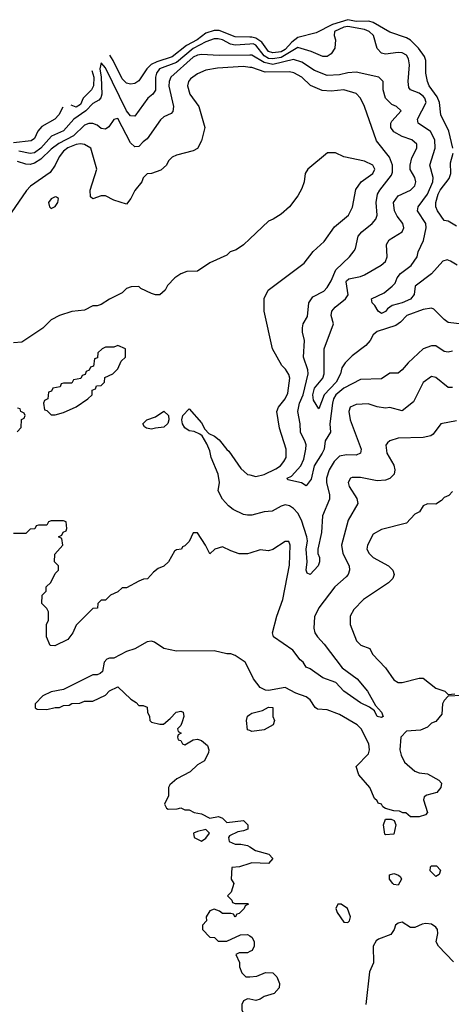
# Model space of a CAD drawing. Header units: inches. Extents: x 2348341 to 2479810, y 460419 to 613669.
# Tile 408 of 656: x 2398900 to 2400964, y 581511 to 586226. Entities that reach past the tile are written whole.
import ezdxf

# ---------------------------------------------------------------- set-up
doc = ezdxf.new("R2010")
doc.units = ezdxf.units.IN
doc.header["$MEASUREMENT"] = 0
doc.layers.add('C3598', color=7, linetype='Continuous')
doc.layers.add('C4508', color=7, linetype='Continuous')

msp = doc.modelspace()

# ---------------------------------------------------------------- linework, layer by layer
at = {"layer": 'C3598', "color": 2}
for points, elevation in [([(2400000, 586143), (2399930, 586143.8), (2399853.9, 586173.9), (2399830, 586174), (2399790, 586161.5), (2399748.5, 586130), (2399698.3, 586101.8), (2399630, 586047.9), (2399556.1, 586023.9), (2399529.2, 586010.8), (2399508, 585990), (2399470, 585933.2), (2399450, 585921.2), (2399430, 585917.2), (2399410, 585922.7), (2399390, 585942), (2399346.9, 586030), (2399330.6, 586056.3)], 78), ([(2400000, 586108.7), (2399930, 586103.5), (2399908.1, 586108.1), (2399869.2, 586130), (2399850, 586135.1), (2399830, 586134), (2399790, 586119.8), (2399730, 586088.2), (2399650, 586021.6), (2399568.9, 585990), (2399554, 585970), (2399549.1, 585950), (2399550, 585889.2), (2399536.3, 585870), (2399513, 585850), (2399450, 585764), (2399430, 585765.2), (2399410, 585789.5), (2399310, 585996), (2399290, 586019), (2399284, 585990), (2399290.4, 585950.4), (2399293.1, 585870), (2399287.7, 585852.3), (2399278.7, 585841.3), (2399250, 585824.7), (2399216, 585790), (2399159.5, 585750), (2399110, 585694), (2399051.5, 585668.5), (2399000.9, 585610), (2398970, 585588.7), (2398950, 585585.1), (2398896.4, 585596.4)], 82), ([(2400000, 586055.8), (2399854.5, 586054.5), (2399770, 586058.7), (2399750, 586055.8), (2399730, 586046), (2399623, 585950), (2399614.9, 585930), (2399612.8, 585907.2), (2399634.9, 585810), (2399633, 585787), (2399624, 585776), (2399590, 585761.2), (2399573, 585747), (2399510, 585655.3), (2399490, 585641.2), (2399470, 585618), (2399450, 585617), (2399430, 585636), (2399370, 585752.7), (2399350, 585748.7), (2399326.8, 585713.2), (2399310, 585702), (2399290, 585705.2), (2399270, 585721.2), (2399250, 585729), (2399230, 585728.7), (2399210, 585721.2), (2399157, 585670), (2399086.7, 585633.3), (2399050, 585605.4), (2399001.3, 585558.7), (2398970, 585538.9), (2398950, 585533), (2398930, 585534.7), (2398890, 585547.3)], 86), ([(2400000, 585997.7), (2399970, 586002), (2399846.1, 585993.9), (2399790, 585983.6), (2399750, 585967), (2399717.3, 585942.7), (2399708, 585930), (2399703, 585910), (2399713.4, 585870), (2399756, 585810), (2399784.7, 585710), (2399770, 585646), (2399750.9, 585609.1), (2399730, 585598), (2399650, 585578), (2399630, 585568), (2399612, 585550), (2399602, 585530), (2399575.3, 585504.7), (2399531.1, 585488.9), (2399510, 585488), (2399491.1, 585468.9), (2399484.7, 585450), (2399450, 585408), (2399431.3, 585370), (2399410, 585342), (2399350, 585362), (2399310, 585382), (2399290, 585382), (2399250, 585368), (2399238, 585378), (2399237.2, 585410), (2399269.1, 585510.9), (2399239.5, 585610), (2399210, 585627.6), (2399190, 585631.2), (2399170, 585628.2), (2399130, 585613.1), (2399110, 585596.9), (2399088.5, 585570), (2399070, 585529), (2399045.1, 585494.9), (2398951.9, 585428.1), (2398932, 585408), (2398858.9, 585301.1)], 90), ([(2399244.5, 585983), (2399253.8, 585950), (2399253.6, 585910), (2399243.1, 585890), (2399204, 585850), (2399190, 585819.3), (2399170, 585807.6), (2399146.5, 585817.2)], 78), ([(2399106.7, 585807.6), (2399087.3, 585770), (2399067.3, 585750), (2399005.1, 585714.9), (2398987.4, 585692.6), (2398970, 585657.2), (2398954.7, 585645.3), (2398870, 585636.3)], 78), ([(2400000, 585176.5), (2399970, 585148), (2399935.3, 585124.7), (2399906.4, 585113.6), (2399890, 585098), (2399810, 585062), (2399750, 585022), (2399699.6, 585020.4), (2399671.1, 585008.9), (2399642, 584990), (2399607.5, 584952.5), (2399596, 584930), (2399570, 584909), (2399550, 584908), (2399530, 584915.3), (2399479, 584939), (2399470, 584948), (2399432.7, 584947.3), (2399410, 584938), (2399390, 584918), (2399330, 584888), (2399290, 584862), (2399270, 584855.3), (2399250, 584855.3), (2399210, 584835.3), (2399150, 584828.7), (2399091.1, 584808.9), (2399050, 584788), (2399010.9, 584749.1), (2398910, 584682), (2398870, 584678)], 94), ([(2398888.4, 584251.6), (2398907.3, 584272.7), (2398908.4, 584311.6), (2398922, 584318), (2398926, 584330), (2398922, 584342), (2398906, 584350), (2398902, 584362), (2398890, 584366)], 98), ([(2400000, 583853.2), (2399990, 583853.2), (2399970, 583857.2), (2399920.9, 583880.9), (2399898, 583898), (2399869.4, 583929.4), (2399849.3, 583970), (2399856, 584010), (2399849.4, 584050), (2399815.6, 584130), (2399810, 584162), (2399795.3, 584195.3), (2399772.9, 584232.9), (2399761.5, 584241.5), (2399734.2, 584254.2), (2399710, 584257), (2399690, 584272.3), (2399678.7, 584290), (2399675.6, 584310), (2399680.7, 584330), (2399710, 584362), (2399770, 584294.8), (2399785.2, 584265.2), (2399805.2, 584245.2), (2399832.1, 584232.1), (2399853.7, 584213.7), (2399890, 584167.7), (2399900.5, 584160.5), (2399957.3, 584077.3), (2399990, 584048.5), (2400000, 584046)], 94), ([(2400000, 583671.9), (2399990, 583668.7), (2399950, 583668.7), (2399910, 583682), (2399870, 583702), (2399834, 583690), (2399810, 583668), (2399788.7, 583710), (2399750, 583768), (2399730, 583768), (2399710, 583728), (2399690, 583706), (2399678, 583702), (2399674, 583690), (2399650, 583688), (2399639.6, 583680.4), (2399612, 583630), (2399590, 583608.7), (2399562, 583598), (2399539.6, 583580.4), (2399512, 583548), (2399492.7, 583547.3), (2399470, 583538), (2399410, 583506), (2399390, 583506), (2399370, 583486), (2399334, 583470), (2399310, 583446), (2399290, 583446), (2399274, 583430), (2399272, 583408), (2399250, 583406), (2399170, 583326), (2399154, 583290), (2399130, 583258), (2399068.4, 583228.4), (2399046, 583230), (2399028, 583270), (2399028, 583330), (2399038, 583350), (2399038, 583390), (2399030, 583406), (2399006, 583430), (2399008, 583470), (2399026, 583490), (2399026, 583510), (2399048.4, 583531.6), (2399070, 583574), (2399086, 583590), (2399086, 583610), (2399066, 583630), (2399067.3, 583667.3), (2399106, 583710), (2399102, 583742), (2399086, 583750), (2399102, 583758), (2399107.3, 583772.7), (2399122, 583778), (2399126, 583790), (2399122, 583822), (2399110, 583826), (2399050, 583826), (2399038, 583822), (2399030, 583806), (2398990, 583806), (2398978, 583802), (2398972.7, 583787.3), (2398950, 583786), (2398930, 583766), (2398870, 583766)], 98), ([(2400000, 583106), (2399978, 583150), (2399930, 583182), (2399910, 583188.7), (2399890, 583189), (2399830, 583204), (2399650, 583202), (2399590, 583215.3), (2399544.8, 583244.8), (2399530, 583249.4), (2399510, 583246.6), (2399450, 583213.2), (2399410, 583201.2), (2399350, 583169), (2399330, 583168.7), (2399316.9, 583163.1), (2399304.7, 583150), (2399296, 583104), (2399285.4, 583094.6), (2399271.1, 583088.9), (2399250, 583088.7), (2399110, 583018), (2399050, 583008), (2399010, 582988), (2398974, 582950), (2398974, 582930), (2398983.6, 582923.6), (2399030, 582922), (2399070, 582932), (2399090, 582932), (2399110, 582942), (2399136.4, 582943.6), (2399150, 582952), (2399187.3, 582952.7), (2399210, 582962), (2399250, 582962), (2399310, 582992), (2399330, 583012), (2399370, 583032), (2399431.6, 582971.6), (2399456.9, 582956.9), (2399470, 582942), (2399490, 582942), (2399510, 582934), (2399511.3, 582910), (2399521, 582890), (2399522, 582870), (2399530, 582862), (2399570, 582852), (2399587.3, 582852.7), (2399620.4, 582879.6), (2399648, 582910), (2399670, 582914.8), (2399682, 582910), (2399684.7, 582890), (2399676.9, 582863.1), (2399670, 582846), (2399654, 582830), (2399658, 582818), (2399672, 582810), (2399658, 582802), (2399654, 582790), (2399658, 582778), (2399670, 582774), (2399678, 582758), (2399690, 582754), (2399730, 582778), (2399750, 582781), (2399770, 582774.8), (2399798, 582750), (2399804.7, 582730), (2399803.6, 582716.4), (2399783.6, 582676.4), (2399750, 582658), (2399715.3, 582624.7), (2399652, 582590), (2399618, 582562), (2399611, 582550), (2399611, 582509), (2399592, 582470), (2399602, 582450), (2399610, 582446), (2399653.2, 582446.8), (2399670, 582452), (2399690, 582442), (2399710, 582442), (2399734, 582430), (2399770, 582422.8), (2399810, 582402), (2399851.1, 582411.1), (2399870, 582402), (2399890, 582382), (2399970, 582391), (2399991.3, 582370), (2399991.3, 582350), (2399970, 582341.2), (2399942.8, 582337.2), (2399902.8, 582317.2), (2399898, 582310), (2399902, 582290), (2399930, 582278), (2399958, 582278), (2399990, 582271.3), (2400000, 582264.8)], 102), ([(2400000, 582822), (2399990, 582826), (2399984, 582870), (2399989, 582891), (2400000, 582898.2)], 102), ([(2400000, 582185.6), (2399951.1, 582168.9), (2399914, 582166), (2399912, 582110), (2399924.7, 582090), (2399911.6, 582048.4), (2399894, 582030), (2399914, 582010), (2399918, 581998), (2399930, 581994), (2399990, 581994), (2399994, 581990), (2399978, 581982), (2399974, 581970), (2399950, 581946), (2399938, 581942), (2399930, 581928), (2399922, 581942), (2399910, 581946), (2399870, 581946), (2399856.4, 581956.4), (2399830, 581966), (2399810, 581958), (2399792, 581930), (2399794, 581910), (2399774, 581890), (2399774, 581870), (2399810, 581832), (2399831.6, 581831.6), (2399850, 581814), (2399890, 581814), (2399956.4, 581843.6), (2399990, 581844.7), (2400000, 581838.3)], 102), ([(2400000, 581763.1), (2399990, 581758), (2399950, 581758), (2399934, 581750), (2399951.6, 581711.6), (2399952, 581690), (2399962, 581662), (2399982, 581642), (2400000, 581643.2)], 102), ([(2400000, 581535.8), (2399990, 581538), (2399970, 581528), (2399962.8, 581510), (2399963, 581483), (2399991, 581430), (2400000, 581394)], 102)]:
    msp.add_lwpolyline(points, dxfattribs=dict(at, elevation=elevation))
for points, elevation in [([(2399070, 585378), (2399050, 585368), (2399038, 585350), (2399042, 585330), (2399050, 585322), (2399070, 585332), (2399082, 585350), (2399086, 585370), (2399076.4, 585376.4)], 94), ([(2399370, 584666), (2399350, 584658), (2399310, 584658), (2399294, 584650), (2399274, 584630), (2399272.7, 584607.3), (2399258, 584602), (2399252.7, 584567.3), (2399238, 584562), (2399232.7, 584547.3), (2399218, 584542), (2399212.7, 584527.3), (2399198, 584522), (2399192.7, 584507.3), (2399158, 584502), (2399150, 584486), (2399110, 584486), (2399098, 584482), (2399092.7, 584467.3), (2399058, 584462), (2399052.7, 584447.3), (2399038, 584442), (2399034, 584410), (2399018, 584402), (2399014, 584390), (2399018, 584358), (2399030, 584354), (2399050, 584334), (2399070, 584334), (2399110, 584344.7), (2399170, 584372), (2399226, 584410), (2399246, 584430), (2399247.3, 584452.7), (2399262, 584458), (2399267.3, 584472.7), (2399290, 584474), (2399306, 584490), (2399307.3, 584512.7), (2399346, 584530), (2399370, 584554), (2399386, 584590), (2399406, 584610), (2399406, 584650)], 98), ([(2399530, 584264.5), (2399506, 584270), (2399496.4, 584276.4), (2399488.7, 584290), (2399508.7, 584310), (2399550, 584324), (2399590, 584350.8), (2399612.2, 584330), (2399614, 584310), (2399608.5, 584291.5), (2399590, 584274.5), (2399550, 584269.3)], 94), ([(2399790, 582348), (2399750, 582339), (2399732, 582330), (2399734, 582310), (2399770, 582292), (2399790, 582306), (2399808, 582330)], 102)]:
    msp.add_lwpolyline(points, close=True, dxfattribs=dict(at, elevation=elevation))
at = {"layer": 'C4508', "color": 2}
for points, elevation in [([(2400971.5, 585610), (2400951.9, 585691.9), (2400914.7, 585770), (2400908.4, 585830), (2400896.6, 585856.6), (2400859.1, 585910), (2400851.1, 585930), (2400843, 585970), (2400842, 586030), (2400835.8, 586050), (2400806.9, 586090), (2400770, 586128), (2400750, 586139.6), (2400670, 586165.6), (2400590, 586212.1), (2400570, 586218.2), (2400510, 586216.8), (2400470, 586226), (2400396.3, 586203.7), (2400317.7, 586162.3), (2400230, 586141.4), (2400201.7, 586118.3), (2400170, 586082.6), (2400150, 586071.8), (2400110, 586067.3), (2400090, 586074), (2400058.3, 586118.3), (2400030, 586138.2), (2400010, 586142.9), (2400000, 586143)], 78), ([(2400992, 585050), (2400961.2, 585070), (2400944.7, 585075.3), (2400924, 585070), (2400870.3, 585009.7), (2400791.3, 584950), (2400787.3, 584910), (2400770, 584888), (2400730, 584869.6), (2400682, 584858), (2400658.8, 584841.2), (2400650, 584829.2), (2400630, 584819), (2400615.3, 584830), (2400598, 584858), (2400585.2, 584870), (2400582, 584890), (2400642.5, 584917.5), (2400682, 584950), (2400696, 584964), (2400705.2, 584990), (2400721.2, 585010), (2400771.8, 585048.2), (2400801.2, 585090), (2400806.3, 585113.7), (2400831.3, 585168.7), (2400844.5, 585230), (2400842.7, 585250), (2400802.7, 585310), (2400806, 585330), (2400850, 585390.6), (2400876.3, 585450), (2400877.6, 585470), (2400862, 585530), (2400887.6, 585610), (2400885.6, 585650), (2400864.5, 585690), (2400805.2, 585730), (2400802, 585750), (2400843.6, 585830), (2400838.4, 585850), (2400830, 585859.5), (2400810, 585873.6), (2400769.6, 585889.6), (2400762, 585902), (2400758, 585930), (2400764.5, 586010), (2400759.1, 586039.1), (2400750, 586056), (2400730, 586067), (2400710, 586069.5), (2400650, 586060.7), (2400630, 586066), (2400610, 586088.7), (2400591.5, 586150), (2400571.8, 586170), (2400550, 586179.2), (2400470, 586193.3), (2400450, 586189.7), (2400405.7, 586170), (2400403.8, 586150), (2400410.6, 586130), (2400407.3, 586090), (2400390, 586062), (2400370, 586049.3), (2400350, 586049.4), (2400294.2, 586074.1), (2400230, 586092.8), (2400150, 586045), (2400110, 586038), (2400090, 586040.8), (2400070, 586052.5), (2400030, 586103.9), (2400017, 586110), (2400000, 586108.7)], 82), ([(2401097.6, 584757.6), (2400950, 584776), (2400929.6, 584789.6), (2400880.2, 584840.2), (2400870, 584845.2), (2400830, 584839), (2400751.3, 584810), (2400722, 584778), (2400698.5, 584761.5), (2400610, 584732.3), (2400590, 584717.2), (2400576, 584690), (2400554.9, 584665.1), (2400490, 584616), (2400456.7, 584583.3), (2400440.9, 584559.1), (2400434.6, 584530), (2400413.8, 584490), (2400356.5, 584430), (2400330, 584362), (2400304.8, 584404.8), (2400302.3, 584430), (2400310, 584460.7), (2400349.6, 584510), (2400356.3, 584530), (2400357, 584650), (2400401.2, 584770), (2400389.2, 584810), (2400392.7, 584830), (2400409.3, 584850), (2400459, 584890), (2400471.8, 584908.2), (2400460.9, 584970), (2400463.9, 584976.1), (2400474.5, 584985.5), (2400530, 584996.3), (2400550, 585004.9), (2400629, 585050), (2400650, 585067.3), (2400657.2, 585090), (2400654, 585150), (2400667.6, 585172.4), (2400729, 585210), (2400737.2, 585230), (2400732.3, 585250), (2400704.7, 585284.7), (2400692, 585310), (2400687.3, 585350), (2400710, 585382), (2400769, 585410), (2400789.3, 585430), (2400794.5, 585450), (2400789.4, 585470), (2400768, 585508), (2400767, 585530), (2400775.3, 585564.7), (2400799.3, 585610), (2400799.3, 585630), (2400775.3, 585650), (2400730, 585667), (2400690, 585689.5), (2400675.1, 585710), (2400675.1, 585730), (2400680.5, 585739.5), (2400724, 585790), (2400702, 585810), (2400680.5, 585820.5), (2400649.7, 585849.7), (2400638, 585890), (2400639, 585930), (2400618, 585950), (2400510, 585974.5), (2400470, 585972), (2400430, 585961.6), (2400370, 585958.7), (2400310, 585983), (2400250, 586023), (2400210, 586036), (2400110, 586011.9), (2400070, 586021), (2400010, 586055.8), (2400000, 586055.8)], 86), ([(2400970, 584639), (2400950, 584634), (2400930, 584637.2), (2400890, 584663.7), (2400870, 584663.6), (2400830, 584649.4), (2400757.5, 584582.5), (2400730, 584548.7), (2400710, 584534), (2400670, 584533.2), (2400630, 584506), (2400530, 584502.7), (2400450, 584460.7), (2400412.7, 584430), (2400401.1, 584410), (2400396, 584390), (2400383, 584290), (2400386, 584250), (2400361.6, 584210), (2400356.4, 584170), (2400347.4, 584150), (2400308.2, 584090), (2400293.5, 584026.5), (2400270, 583994), (2400247.6, 584007.6), (2400182.7, 584022.7), (2400179, 584030), (2400199.5, 584040.5), (2400245.1, 584090), (2400259.1, 584120.9), (2400267.8, 584170), (2400269.5, 584190), (2400265.1, 584205.1), (2400242.7, 584250), (2400241.2, 584290), (2400229.6, 584350), (2400237.7, 584390), (2400256.4, 584430), (2400279.1, 584530), (2400277.7, 584550), (2400258, 584610), (2400262.7, 584690), (2400252.7, 584730), (2400252.7, 584750), (2400256, 584770), (2400276.1, 584803.9), (2400283, 584870), (2400301.8, 584898.2), (2400354.5, 584925.5), (2400370, 584942.8), (2400390, 584974.8), (2400412.1, 585027.9), (2400477.2, 585090), (2400500.1, 585119.9), (2400506, 585130), (2400519.3, 585190), (2400536, 585210), (2400586, 585250), (2400603.7, 585270), (2400609.5, 585290), (2400605.6, 585350), (2400611.8, 585390), (2400622, 585410), (2400678.9, 585481.1), (2400683.6, 585496.4), (2400683.6, 585530), (2400668, 585568), (2400606.2, 585646.2), (2400549.3, 585810), (2400529.6, 585849.6), (2400510, 585872.7), (2400450, 585889.5), (2400390, 585884.2), (2400346.3, 585886.3), (2400291.5, 585911.5), (2400249.2, 585950), (2400211, 585971), (2400190, 585976.9), (2400074.2, 585974.1), (2400010, 585996.3), (2400000, 585997.7)], 90), ([(2400000, 584046), (2400030, 584038.3), (2400070, 584047.4), (2400125.5, 584074.5), (2400147, 584090), (2400163.6, 584110), (2400174, 584130), (2400175.1, 584170), (2400142, 584270), (2400129.4, 584350), (2400137.2, 584370), (2400169.7, 584410.3), (2400183, 584437), (2400192.3, 584510), (2400187, 584527), (2400171.9, 584551.9), (2400154, 584570), (2400109, 584650), (2400068.7, 584830), (2400068.9, 584891.1), (2400088, 584930), (2400260.2, 585059.8), (2400304.1, 585115.9), (2400356.6, 585163.4), (2400405.4, 585234.6), (2400473.2, 585290), (2400492.1, 585327.9), (2400507, 585413), (2400533.2, 585450), (2400589, 585490), (2400598, 585510), (2400589, 585530), (2400550, 585549.3), (2400450, 585569.2), (2400410, 585588.7), (2400371.6, 585588.4), (2400278, 585510), (2400266, 585490), (2400261, 585450), (2400250, 585418), (2400230, 585382), (2400190.5, 585329.5), (2400150, 585294), (2400112, 585270), (2400090, 585262), (2400000, 585176.5)], 94), ([(2400990, 585238), (2400950, 585262), (2400930, 585264), (2400898, 585310), (2400889.7, 585329.7), (2400889.7, 585350), (2400902, 585390), (2400911.6, 585410), (2400954, 585466), (2400962.9, 585490), (2400960.1, 585539.9), (2400973.1, 585586.9)], 78), ([(2400970, 584464), (2400950, 584464), (2400890, 584513.2), (2400870, 584517.2), (2400830, 584489), (2400784, 584396), (2400730, 584353.2), (2400670, 584369.3), (2400650, 584366), (2400610, 584372.7), (2400566.3, 584386.3), (2400510, 584382.7), (2400481, 584370), (2400474.8, 584350), (2400480.5, 584310), (2400533, 584170), (2400530.7, 584150), (2400510, 584140.9), (2400462.5, 584142.5), (2400430, 584135.6), (2400403.8, 584110), (2400380.4, 584070), (2400368.2, 584030), (2400368, 584010), (2400381, 583950), (2400381, 583930), (2400348.7, 583850), (2400344.2, 583770), (2400326.4, 583690), (2400326, 583670), (2400334, 583650), (2400334.4, 583630), (2400328, 583610), (2400290, 583569), (2400275.3, 583575.3), (2400269.7, 583589.7), (2400275.1, 583630), (2400269.8, 583690), (2400275.8, 583730), (2400273.7, 583750), (2400248.2, 583830), (2400230, 583863.7), (2400210, 583884.5), (2400190, 583898), (2400170, 583902.7), (2400150, 583897.2), (2400107.5, 583872.5), (2400070, 583869.2), (2400010, 583853.2), (2400000, 583853.2)], 94), ([(2400990, 584305.2), (2400914, 584290), (2400878, 584242), (2400866.4, 584233.6), (2400830, 584225.2), (2400710, 584222), (2400670, 584208.7), (2400659.8, 584200.2), (2400651.1, 584188.9), (2400656, 584150), (2400690, 584092), (2400694.8, 584070), (2400691, 584050), (2400670.5, 584029.5), (2400650, 584021.2), (2400610, 584017.2), (2400530, 584033.2), (2400490, 584034), (2400482, 584030), (2400471.3, 584010), (2400476, 583990), (2400513, 583933), (2400517.3, 583910), (2400470.7, 583830), (2400439.1, 583710), (2400444.9, 583670), (2400476.3, 583610), (2400477.3, 583590), (2400470.8, 583570), (2400461.6, 583558.4), (2400406.8, 583510), (2400330.8, 583410), (2400310, 583366), (2400307.5, 583312.5), (2400311, 583290), (2400324, 583270), (2400355.8, 583235.8), (2400442.3, 583122.3), (2400514.8, 583070), (2400564, 583010), (2400601.4, 582941.4), (2400631.3, 582910), (2400638, 582890), (2400630, 582885.2), (2400610, 582889.3), (2400596.5, 582916.5), (2400573.6, 582933.6), (2400530, 582954.5), (2400449.8, 583009.8), (2400412.4, 583052.4), (2400350, 583075.1), (2400290, 583118), (2400270, 583126), (2400255.3, 583150), (2400240.7, 583160.7), (2400206.3, 583206.3), (2400114, 583270), (2400108.7, 583290), (2400129.2, 583370), (2400158, 583450), (2400190, 583614), (2400194, 583710), (2400187.3, 583727.3), (2400170, 583728), (2400110.9, 583689.1), (2400090, 583682), (2400050, 583688), (2400000, 583671.9)], 98), ([(2400970, 583966), (2400952.7, 583947.3), (2400930, 583938), (2400916.9, 583923.1), (2400890, 583906), (2400850, 583908), (2400830, 583898), (2400812, 583870), (2400790, 583858), (2400750, 583815.3), (2400630, 583784), (2400590, 583762), (2400562.8, 583710), (2400561, 583690), (2400571, 583670), (2400590, 583651), (2400664.7, 583610), (2400684.7, 583590), (2400691.3, 583570), (2400684.7, 583550), (2400664.7, 583530), (2400544.7, 583450), (2400498, 583402), (2400481, 583370), (2400481, 583330), (2400511.1, 583251.1), (2400531.1, 583231.1), (2400574.4, 583214.4), (2400587.5, 583187.5), (2400650, 583122), (2400690, 583064.7), (2400710, 583052), (2400730, 583052), (2400810, 583072), (2400830, 583072), (2400890, 583024.7), (2400934, 583010), (2400950, 582994), (2400982, 582998)], 102), ([(2401014, 582990), (2400950, 582986), (2400930, 582966), (2400922, 582950), (2400919.6, 582900.4), (2400890, 582866), (2400870, 582858), (2400850, 582838), (2400816.9, 582823.1), (2400750, 582819), (2400722.8, 582790), (2400718.8, 582730), (2400724.5, 582704.5), (2400741, 582670), (2400790, 582626.8), (2400810, 582618.8), (2400850, 582614.8), (2400904.9, 582584.9), (2400918, 582570), (2400914, 582550), (2400894.7, 582525.3), (2400846.9, 582513.1), (2400834.8, 582505.2), (2400830.8, 582490), (2400851, 582430), (2400841, 582419), (2400810, 582409.2), (2400768.9, 582408.9), (2400747.3, 582427.3), (2400732.7, 582427.3), (2400716.4, 582436.4), (2400690, 582437.2), (2400649.4, 582449.4), (2400636.6, 582456.6), (2400630, 582468.7), (2400614.6, 582474.6), (2400610, 582486), (2400596.4, 582496.4), (2400575.3, 582550), (2400522.7, 582610), (2400509, 582650), (2400568, 582710), (2400573.2, 582730), (2400570, 582758), (2400533.2, 582830), (2400514, 582850), (2400430, 582899), (2400370, 582921.2), (2400324.1, 582924.1), (2400312.7, 582932.7), (2400290, 582968.7), (2400270, 582984), (2400221.2, 583001.2), (2400170, 583028.7), (2400090, 583014), (2400075.3, 583015.3), (2400050, 583028), (2400018, 583070), (2400000, 583106)], 102), ([(2400000, 582898.2), (2400010, 582904.7), (2400062, 582918), (2400090, 582934), (2400110, 582932), (2400111.3, 582890), (2400118, 582870), (2400112, 582850), (2400070, 582826), (2400010, 582818), (2400000, 582822)], 102), ([(2400000, 582264.8), (2400027.1, 582247.1), (2400092, 582230), (2400111.3, 582210), (2400090, 582185.2), (2400010, 582189), (2400000, 582185.6)], 102), ([(2400974.9, 581714.9), (2400902.7, 581790), (2400892.7, 581810), (2400899.5, 581850), (2400898, 581870), (2400890, 581881.2), (2400870, 581894.5), (2400842, 581898), (2400824.5, 581895.5), (2400790, 581879), (2400770, 581879), (2400730, 581904), (2400710, 581899), (2400698, 581890), (2400690.7, 581869.3), (2400674.4, 581845.6), (2400616.9, 581823.1), (2400605.4, 581814.6), (2400591.3, 581790), (2400592, 581710), (2400572.7, 581667.3), (2400556, 581510)], 106), ([(2400000, 581838.3), (2400011.1, 581831.1), (2400022, 581810), (2400022, 581790), (2400011.1, 581768.9), (2400000, 581763.1)], 102), ([(2400000, 581643.2), (2400034.6, 581645.4), (2400076.4, 581663.6), (2400110, 581662), (2400130, 581642), (2400142.8, 581610), (2400141, 581590), (2400117.3, 581562.7), (2400070, 581548.7), (2400050, 581535.3), (2400030, 581529), (2400000, 581535.8)], 102)]:
    msp.add_lwpolyline(points, dxfattribs=dict(at, elevation=elevation))
for points, elevation in [([(2400650, 582322.7), (2400646.2, 582326.2), (2400639.5, 582370), (2400650, 582398), (2400676.9, 582396.9), (2400691.1, 582391.1), (2400699.1, 582370), (2400690, 582325.2)], 102), ([(2400890, 582123.7), (2400863.7, 582150), (2400865.2, 582170), (2400870, 582174), (2400894.4, 582174.4), (2400912.7, 582152.7), (2400907.1, 582132.9)], 102), ([(2400710, 582082), (2400690, 582084), (2400684, 582090), (2400669.3, 582110), (2400669.2, 582130.8), (2400690, 582137.3), (2400712, 582130), (2400721, 582121), (2400726, 582110)], 102), ([(2400438, 581990), (2400422, 581990), (2400412, 581970), (2400418, 581950), (2400450, 581904.7), (2400470, 581902), (2400478, 581910), (2400482, 581930), (2400468, 581970)], 106)]:
    msp.add_lwpolyline(points, close=True, dxfattribs=dict(at, elevation=elevation))

doc.saveas('drawing.dxf')
